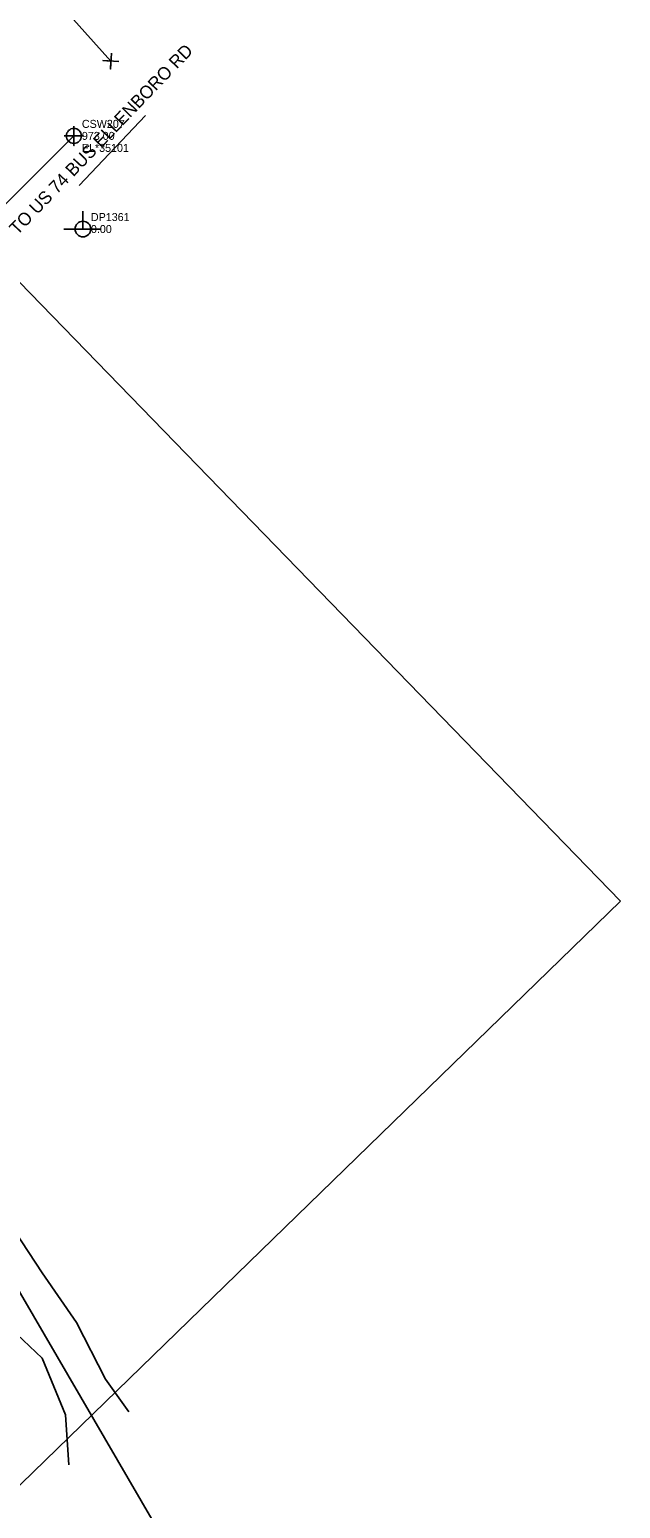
# Model space of a CAD drawing. Extents: x 1182322 to 1186765, y 572295 to 575411.
# Drawn here: x 1185434.7 to 1185619.3, y 574601.6 to 575063.5 of the extents above; entities that cross this region are included whole.
import ezdxf

# ---------------------------------------------------------------- set-up
doc = ezdxf.new("R2010")
doc.units = 0
for name, color, linetype in [('Exist Property Corner CELL', 7, 'Continuous'), ('Exist Property Line', 7, 'Continuous'), ('Exist Roads EOP Leader', 7, 'Continuous'), ('Exist Roads EOP Text', 7, 'Continuous'), ('Exist Utilities Power Joint Use Telephone CELL', 7, 'Continuous'), ('Exist Utilities Power Joint Use Telephone Cogo Elevation', 7, 'Continuous'), ('Exist Utilities Power Joint Use Telephone Cogo Number', 7, 'Continuous'), ('Exist Utilities Telephone UG Cable SUE LOS C', 7, 'Continuous'), ('Exist Utilities Telephone UG Cable SUE LOS C Cogo Comment', 7, 'Continuous'), ('Exist Utilities Telephone UG Cable SUE LOS C Cogo Elevation', 7, 'Continuous'), ('Exist Utilities Telephone UG Cable SUE LOS C Cogo Number', 7, 'Continuous'), ('Exist Utilities Telephone UG Cable SUE LOS C Cogo Point CELL', 7, 'Continuous'), ('Exist Vegetation Woods Line', 7, 'Continuous'), ('Sheet Layout Plan Border', 7, 'Continuous')]:
    doc.layers.add(name, color=color, linetype=linetype)

msp = doc.modelspace()

# ---------------------------------------------------------------- linework, layer by layer
at = {"layer": 'Exist Property Corner CELL'}
msp.add_line((1185460.09, 575053.61), (1185460.09, 575053.61), dxfattribs=at)
msp.add_lwpolyline([(1185462.58, 575053.47), (1185457.59, 575053.75), (1185460.09, 575053.61), (1185459.95, 575051.11), (1185460.23, 575056.1)], dxfattribs=at)
at = {"layer": 'Exist Property Line'}
for p, q in [((1185304.72, 575227.25), (1185460.09, 575053.61)), ((1185306.54, 574883.72), (1185478.65, 574588.33))]:
    msp.add_line(p, q, dxfattribs=at)
at = {"layer": 'Exist Roads EOP Leader'}
msp.add_line((1185470.88, 575036.67), (1185450.12, 575014.8), dxfattribs=at)
at = {"layer": 'Exist Utilities Power Joint Use Telephone CELL'}
msp.add_line((1185451.34, 575001.16), (1185451.34, 575001.16), dxfattribs=at)
msp.add_lwpolyline([(1185445.4, 575001.16), (1185456.74, 575001.12), (1185451.34, 575001.14), (1185451.34, 575006.78)], dxfattribs=at)
msp.add_circle((1185451.34, 575001.16), 2.45, dxfattribs=at)
at = {"layer": 'Exist Utilities Telephone UG Cable SUE LOS C'}
msp.add_lwpolyline([(1185314.54, 574871.05), (1185304.79, 574884.46), (1185317.57, 574896.37), (1185348.98, 574931.01), (1185383.66, 574965.19), (1185415.19, 574997.09), (1185448.52, 575030.25)], dxfattribs=at)
at = {"layer": 'Exist Utilities Telephone UG Cable SUE LOS C Cogo Point CELL'}
msp.add_lwpolyline([(1185448.52, 575033.25), (1185448.52, 575027.25), (1185448.52, 575030.25), (1185451.52, 575030.25), (1185445.52, 575030.25)], dxfattribs=at)
msp.add_circle((1185448.52, 575030.25), 2.34, dxfattribs=at)
at = {"layer": 'Exist Vegetation Woods Line'}
for points in [[(1185427.85, 574691.51), (1185438.64, 574675.15), (1185449.31, 574659.67), (1185458.41, 574641.93), (1185465.67, 574631.78)], [(1185446.97, 574615.22), (1185445.95, 574630.83), (1185438.63, 574648.48), (1185428.75, 574657.91)]]:
    msp.add_lwpolyline(points, dxfattribs=at)
at = {"layer": 'Sheet Layout Plan Border'}
for p in [(1185201.16, 575221.6), (1185081.81, 574269.31)]:
    msp.add_line(p, (1185619.28, 574791.28), dxfattribs=at)

# ---------------------------------------------------------------- texts
at = {"layer": 'Exist Roads EOP Text'}
msp.add_text('TO US 74 BUS ELLENBORO RD', height=4, rotation=46.1818, dxfattribs=at).set_placement((1185430.86, 574999.06))
at = {"layer": 'Exist Utilities Power Joint Use Telephone Cogo Elevation'}
msp.add_text('0.00', height=2.5, dxfattribs=at).set_placement((1185453.84, 574999.91))
at = {"layer": 'Exist Utilities Power Joint Use Telephone Cogo Number'}
msp.add_text('DP1361', height=2.5, dxfattribs=at).set_placement((1185453.84, 575003.66))
at = {"layer": 'Exist Utilities Telephone UG Cable SUE LOS C Cogo Comment'}
msp.add_text('EL*35101', height=2.5, dxfattribs=at).set_placement((1185451.02, 575025.25))
at = {"layer": 'Exist Utilities Telephone UG Cable SUE LOS C Cogo Elevation'}
msp.add_text('973.00', height=2.5, dxfattribs=at).set_placement((1185451.02, 575029))
at = {"layer": 'Exist Utilities Telephone UG Cable SUE LOS C Cogo Number'}
msp.add_text('CSW207', height=2.5, dxfattribs=at).set_placement((1185451.02, 575032.75))

doc.saveas('drawing.dxf')
